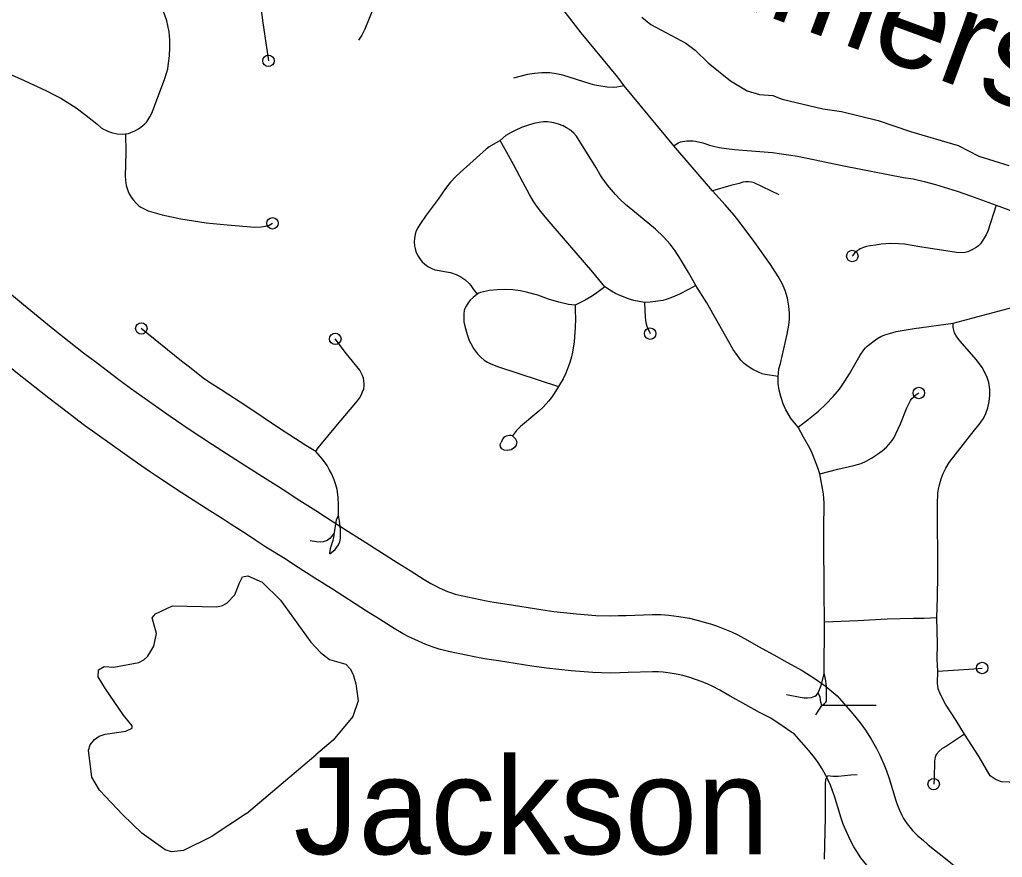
# Model space of a CAD drawing. Extents: x -19 to 366, y -4 to 359.
# Drawn here: x 149.352 to 150.163, y 193.144 to 193.836 of the extents above; entities that cross this region are included whole.
import ezdxf

# ---------------------------------------------------------------- set-up
doc = ezdxf.new("R2010")
doc.units = 0
for name, color, linetype in [('Level 10', 7, 'Continuous'), ('Level 33', 7, 'Continuous'), ('Level 35', 7, 'Continuous'), ('Level 60', 7, 'Continuous')]:
    doc.layers.add(name, color=color, linetype=linetype)

msp = doc.modelspace()

# ---------------------------------------------------------------- linework, layer by layer
at = {"layer": 'Level 10'}
for p, q in [((149.60456, 193.42503), (149.6207, 193.41464)), ((149.59554, 193.37453), (149.57893, 193.38522))]:
    msp.add_line(p, q, dxfattribs=at)
for points in [[(149.27852, 193.66233), (149.30636, 193.63975), (149.34692, 193.60739), (149.35513, 193.60049), (149.38111, 193.57931), (149.40473, 193.56069), (149.41523, 193.55285), (149.43381, 193.53853), (149.44349, 193.53146), (149.47632, 193.50822), (149.48657, 193.50109), (149.49103, 193.49816), (149.5111, 193.48481), (149.53415, 193.47011)], [(149.509, 193.43), (149.48526, 193.44513), (149.46492, 193.45866), (149.46005, 193.46186), (149.44912, 193.46946), (149.41585, 193.49301), (149.40538, 193.50066), (149.38662, 193.51512), (149.37591, 193.52311), (149.35149, 193.54237), (149.32494, 193.56401), (149.31692, 193.57075), (149.27668, 193.60285), (149.2487, 193.62555)], [(149.53415, 193.47011), (149.54564, 193.46291), (149.55231, 193.45846), (149.56549, 193.4501), (149.57323, 193.44507), (149.58093, 193.43984), (149.59653, 193.43033), (149.60456, 193.42503)], [(149.57893, 193.38522), (149.57116, 193.39034), (149.5553, 193.40002), (149.54704, 193.40562), (149.53991, 193.41025), (149.52648, 193.41877), (149.51991, 193.42316), (149.509, 193.43)], [(149.6207, 193.41464), (149.63469, 193.40587), (149.6635, 193.38725), (149.67424, 193.38068), (149.68579, 193.37329), (149.69138, 193.37001), (149.69477, 193.36826)], [(149.67332, 193.32605), (149.66854, 193.32851), (149.66101, 193.33294), (149.64913, 193.34054), (149.63831, 193.34715), (149.60926, 193.36593), (149.59554, 193.37453)], [(149.69477, 193.36826), (149.69818, 193.36653), (149.70517, 193.36353), (149.70918, 193.36196), (149.71146, 193.36122), (149.71637, 193.36), (149.73745, 193.35564), (149.74332, 193.35459), (149.75452, 193.35299), (149.7821, 193.34848), (149.79282, 193.34691), (149.81153, 193.34488), (149.82754, 193.34369), (149.83987, 193.3434), (149.84643, 193.34346), (149.85251, 193.34368)], [(149.85251, 193.34368), (149.87397, 193.34448), (149.88122, 193.34437), (149.88797, 193.34391), (149.89611, 193.34286), (149.90502, 193.34129), (149.91132, 193.3398), (149.92016, 193.33724), (149.92218, 193.33658), (149.92717, 193.33493), (149.93418, 193.33236), (149.93964, 193.33006), (149.94485, 193.32755), (149.95292, 193.32332), (149.96195, 193.31805), (149.9745, 193.3111), (149.98525, 193.30496), (149.99804, 193.29822)], [(149.85428, 193.29636), (149.84749, 193.29612), (149.83951, 193.29605), (149.82524, 193.29638), (149.80722, 193.29772), (149.78682, 193.29994), (149.77484, 193.30169), (149.74735, 193.30618), (149.73581, 193.30783), (149.72849, 193.30914), (149.70587, 193.31382), (149.69836, 193.31568), (149.69318, 193.31738), (149.68722, 193.31971), (149.67809, 193.32363), (149.67332, 193.32605)], [(149.97209, 193.25862), (149.96265, 193.26334), (149.95128, 193.26983), (149.93855, 193.27689), (149.92998, 193.28188), (149.92356, 193.28525), (149.92017, 193.28689), (149.91685, 193.28828), (149.9116, 193.2902), (149.90736, 193.29161), (149.90617, 193.292), (149.89929, 193.29399), (149.89548, 193.29489), (149.88896, 193.29604), (149.88331, 193.29677), (149.87924, 193.29705), (149.8745, 193.29712), (149.85428, 193.29636)], [(149.99804, 193.29822), (150.00876, 193.29119), (150.01687, 193.2856), (150.02689, 193.27712)], [(150.02689, 193.27712), (150.03979, 193.26246), (150.04583, 193.2548), (150.05019, 193.24882), (150.05496, 193.24137), (150.05926, 193.23379), (150.06213, 193.22812), (150.06527, 193.22073)], [(149.99134, 193.24584), (149.98859, 193.24759), (149.98234, 193.2519), (149.97209, 193.25862)], [(150.02123, 193.20335), (150.01918, 193.20812), (150.01751, 193.21142), (150.01441, 193.21689), (150.01109, 193.22207), (150.00809, 193.22619), (150.0034, 193.23214), (149.99134, 193.24584)], [(150.06527, 193.22073), (150.06743, 193.21527), (150.06961, 193.20899), (150.07518, 193.19069), (150.07607, 193.18812), (150.07829, 193.18279), (150.08019, 193.17874), (150.08165, 193.17597), (150.08269, 193.17427), (150.08457, 193.17153), (150.08909, 193.16582), (150.09338, 193.16152), (150.09809, 193.15781), (150.10134, 193.15475)], [(150.06887, 193.12029), (150.06715, 193.12191), (150.06186, 193.12607), (150.05366, 193.1343), (150.04646, 193.14339), (150.04295, 193.14849), (150.04045, 193.15258), (150.03779, 193.15765), (150.03499, 193.16361), (150.0318, 193.17127), (150.03014, 193.17605), (150.02458, 193.19433), (150.02302, 193.19881), (150.02123, 193.20335)], [(150.10134, 193.15475), (150.10193, 193.15419), (150.11621, 193.14286), (150.1427, 193.12137), (150.15354, 193.11232), (150.16322, 193.10462), (150.17298, 193.09731), (150.18268, 193.08955)]]:
    msp.add_lwpolyline(points, dxfattribs=at)
at = {"layer": 'Level 33'}
for points in [[(149.64756, 193.85464), (149.63687, 193.828), (149.63444, 193.82299), (149.63179, 193.81886)], [(149.43924, 193.74142), (149.44174, 193.74187), (149.44359, 193.74257), (149.44696, 193.74397), (149.44994, 193.74559), (149.45207, 193.74709), (149.45517, 193.7497), (149.45685, 193.75144), (149.45787, 193.75279), (149.45947, 193.75556), (149.46097, 193.75856), (149.47143, 193.78645), (149.47345, 193.79248), (149.47413, 193.79515), (149.47458, 193.79764), (149.47554, 193.80582), (149.47594, 193.8129), (149.47587, 193.81925), (149.47527, 193.82572), (149.47438, 193.83093), (149.47332, 193.83478), (149.47053, 193.84354)], [(149.55132, 193.8441), (149.55244, 193.83514), (149.5573, 193.80186)], [(149.85109, 193.78123), (149.84586, 193.78838), (149.81549, 193.82503), (149.80145, 193.843)], [(149.25076, 193.83343), (149.25362, 193.83212), (149.25749, 193.83074), (149.27281, 193.82391), (149.28811, 193.81674), (149.30088, 193.81107), (149.3147, 193.80429), (149.32572, 193.79946), (149.34023, 193.79254), (149.35557, 193.78564), (149.37423, 193.777), (149.38111, 193.77357), (149.3858, 193.77095), (149.39871, 193.763), (149.4055, 193.75785), (149.41576, 193.74965), (149.41933, 193.7466), (149.4211, 193.74544), (149.42353, 193.74415), (149.4254, 193.74335), (149.4277, 193.74261), (149.43244, 193.74153), (149.43679, 193.74117), (149.43924, 193.74142)], [(149.85109, 193.78123), (149.84497, 193.78018), (149.84185, 193.77989), (149.83694, 193.78013), (149.82995, 193.78109), (149.82685, 193.78173), (149.82301, 193.78281), (149.80048, 193.78986), (149.79486, 193.79109), (149.78951, 193.79185), (149.78292, 193.79195), (149.77685, 193.79147), (149.77126, 193.79046), (149.75967, 193.78761)], [(149.89203, 193.73172), (149.85109, 193.78123)], [(149.9101, 193.61625), (149.90415, 193.627), (149.89759, 193.63791), (149.89305, 193.64477), (149.88886, 193.65033), (149.88347, 193.65633), (149.87693, 193.66267), (149.86107, 193.6758), (149.85202, 193.6831), (149.84761, 193.68727), (149.84372, 193.69138), (149.83724, 193.69906), (149.83286, 193.7051), (149.8309, 193.70824), (149.8276, 193.71403), (149.81161, 193.73945), (149.80933, 193.74194), (149.80578, 193.745), (149.80351, 193.74659), (149.80065, 193.74811), (149.79681, 193.74959), (149.79294, 193.75071), (149.78975, 193.75128), (149.78764, 193.75146), (149.78432, 193.75135), (149.78079, 193.75091), (149.77643, 193.74999), (149.77192, 193.74866), (149.7663, 193.74661), (149.76109, 193.74438), (149.7577, 193.74265), (149.75335, 193.74017), (149.7486, 193.73597)], [(149.43924, 193.74142), (149.43949, 193.72604), (149.43906, 193.70649), (149.43923, 193.7031), (149.43992, 193.69881), (149.44057, 193.69629), (149.4414, 193.69394), (149.44239, 193.69181), (149.444, 193.68911), (149.44586, 193.68658), (149.44801, 193.68421), (149.4504, 193.68213), (149.45211, 193.68102), (149.45815, 193.67789), (149.46952, 193.67465), (149.48497, 193.67131), (149.506, 193.66804), (149.52332, 193.6662), (149.54609, 193.66442), (149.55139, 193.66459), (149.55476, 193.66515), (149.55788, 193.6661), (149.56068, 193.66761)], [(149.7486, 193.73597), (149.74135, 193.7319), (149.73954, 193.7307), (149.73718, 193.72883), (149.71556, 193.70967), (149.71229, 193.70654), (149.70739, 193.70123), (149.70339, 193.69632), (149.69751, 193.68757), (149.68754, 193.67424), (149.68225, 193.66653), (149.68063, 193.66381), (149.67935, 193.66131), (149.67851, 193.65855), (149.67786, 193.65513), (149.67771, 193.65226), (149.67787, 193.64911), (149.67832, 193.64667), (149.67906, 193.64441), (149.6805, 193.64138), (149.68268, 193.63795), (149.68431, 193.63589), (149.68614, 193.63406), (149.68767, 193.63285), (149.68948, 193.63171), (149.69215, 193.63034), (149.69469, 193.62927), (149.69674, 193.62881), (149.70438, 193.62758), (149.7076, 193.62688), (149.71227, 193.62524), (149.71601, 193.62348), (149.7194, 193.62113), (149.72307, 193.61779), (149.7243, 193.61628), (149.72656, 193.61301), (149.72966, 193.60918)], [(149.83499, 193.6151), (149.82504, 193.6271), (149.79249, 193.66524), (149.78568, 193.67299), (149.78105, 193.6788), (149.77799, 193.68292), (149.77586, 193.68612), (149.77278, 193.69145), (149.76737, 193.70149), (149.75975, 193.71621), (149.7486, 193.73597)], [(149.89203, 193.73172), (149.89542, 193.73397), (149.89753, 193.73479), (149.9026, 193.73567), (149.90546, 193.73585), (149.90795, 193.73579), (149.90978, 193.73553), (149.91584, 193.73395), (149.92141, 193.73221), (149.92475, 193.73136), (149.92933, 193.73032), (149.93316, 193.72962), (149.94193, 193.72864), (149.9733, 193.72604), (149.99406, 193.72314), (150.03227, 193.7151), (150.08146, 193.70543), (150.08943, 193.70429), (150.09856, 193.70225), (150.108, 193.69968), (150.1259, 193.69404), (150.13677, 193.69027), (150.15803, 193.68253)], [(149.92382, 193.69442), (149.89203, 193.73172)], [(149.97889, 193.69125), (149.95832, 193.70093), (149.9562, 193.70153), (149.95356, 193.70193), (149.95107, 193.70183), (149.94905, 193.70146), (149.94597, 193.70047), (149.9389, 193.6988), (149.92382, 193.69442)], [(149.97799, 193.54097), (149.97825, 193.54388), (149.97879, 193.54724), (149.98005, 193.55187), (149.98558, 193.57604), (149.98687, 193.58346), (149.98744, 193.58841), (149.98755, 193.59331), (149.98702, 193.59922), (149.98578, 193.60572), (149.98393, 193.61212), (149.98151, 193.61781), (149.97816, 193.62372), (149.97166, 193.63345), (149.95885, 193.65183), (149.94673, 193.66802), (149.94183, 193.67424), (149.93444, 193.68292), (149.92382, 193.69442)], [(150.15803, 193.68253), (150.1511, 193.66101), (150.1497, 193.65796), (150.1472, 193.6536), (150.14516, 193.65062), (150.14348, 193.64897), (150.1415, 193.64764), (150.13857, 193.64597), (150.13462, 193.64413), (150.13241, 193.64357), (150.12977, 193.64315), (150.12531, 193.64348), (150.09495, 193.64807), (150.0824, 193.65031), (150.07746, 193.65075), (150.07081, 193.65078), (150.06306, 193.65023), (150.05863, 193.64948), (150.05419, 193.64896), (150.05108, 193.64833), (150.04866, 193.64766), (150.04579, 193.6464), (150.04272, 193.64441), (150.04115, 193.64297), (150.03933, 193.64055)], [(150.15803, 193.68253), (150.18189, 193.67367), (150.20818, 193.66475), (150.21347, 193.6628), (150.21873, 193.66038), (150.22102, 193.65908), (150.22391, 193.6568), (150.22715, 193.65371), (150.23021, 193.6503), (150.23328, 193.64582), (150.23434, 193.64376)], [(149.9101, 193.61625), (149.90403, 193.6128), (149.89675, 193.60918), (149.89098, 193.60651), (149.88657, 193.60485), (149.88298, 193.60384), (149.8769, 193.60292), (149.87236, 193.60242), (149.86775, 193.60227)], [(149.97799, 193.54097), (149.96747, 193.54266), (149.96501, 193.54328), (149.9624, 193.54427), (149.9572, 193.54688), (149.95325, 193.5493), (149.95012, 193.55184), (149.94738, 193.55465), (149.94445, 193.55827), (149.94108, 193.56342), (149.91915, 193.60191), (149.9101, 193.61625)], [(149.72966, 193.60918), (149.7263, 193.60643), (149.72394, 193.60403), (149.72225, 193.60196), (149.72041, 193.59911), (149.7195, 193.59728), (149.71887, 193.59542), (149.71856, 193.59287), (149.71849, 193.58961), (149.71872, 193.58619), (149.71932, 193.58273), (149.7214, 193.57573), (149.72308, 193.57087), (149.7243, 193.56818), (149.72657, 193.56422), (149.72814, 193.5619), (149.72991, 193.55972), (149.73286, 193.55669), (149.73546, 193.55446), (149.73805, 193.55282), (149.74095, 193.55139), (149.7473, 193.54913), (149.79679, 193.53284)], [(149.81058, 193.59988), (149.80501, 193.60059), (149.79698, 193.60253), (149.78864, 193.60493), (149.77971, 193.60811), (149.77646, 193.60914), (149.77034, 193.61078), (149.76522, 193.61183), (149.75909, 193.61259), (149.75332, 193.6129), (149.74625, 193.61273), (149.73973, 193.61214), (149.73248, 193.61055), (149.73089, 193.61001), (149.72966, 193.60918)], [(149.83499, 193.6151), (149.8273, 193.60942), (149.82351, 193.60691), (149.81877, 193.60401), (149.81058, 193.59988)], [(149.86775, 193.60227), (149.85901, 193.60377), (149.85627, 193.60453), (149.85373, 193.60545), (149.84635, 193.60837), (149.84382, 193.60952), (149.84047, 193.61149), (149.83499, 193.6151)], [(149.81058, 193.59988), (149.81053, 193.59579), (149.8108, 193.58866), (149.81054, 193.58151), (149.80963, 193.56971), (149.80844, 193.56123), (149.80752, 193.55729), (149.80617, 193.55266), (149.80292, 193.54385), (149.80063, 193.53897), (149.79679, 193.53284)], [(149.86775, 193.60227), (149.86834, 193.58982), (149.86886, 193.58564), (149.86961, 193.5827), (149.87241, 193.57644)], [(150.1226, 193.58512), (150.1722, 193.59839), (150.18067, 193.60046), (150.18616, 193.60141), (150.19275, 193.60204), (150.20027, 193.60222), (150.23741, 193.60144)], [(149.99454, 193.49904), (150.00325, 193.50566), (150.01136, 193.51243), (150.01786, 193.51842), (150.02358, 193.5244), (150.02865, 193.53063), (150.03316, 193.53715), (150.0371, 193.54333), (150.04576, 193.55854), (150.04892, 193.56313), (150.05015, 193.56464), (150.05158, 193.56599), (150.05957, 193.5721), (150.06278, 193.57399), (150.06619, 193.57548), (150.06999, 193.57667), (150.07559, 193.57807), (150.09043, 193.58063), (150.1226, 193.58512)], [(150.10917, 193.34168), (150.10965, 193.35885), (150.10995, 193.37721), (150.10965, 193.43554), (150.11004, 193.44451), (150.11056, 193.44798), (150.11135, 193.45155), (150.11267, 193.4565), (150.11424, 193.46089), (150.11643, 193.46537), (150.11916, 193.47003), (150.13791, 193.49402), (150.14478, 193.50245), (150.14608, 193.50417), (150.14751, 193.50646), (150.14947, 193.51044), (150.15122, 193.51512), (150.15237, 193.52039), (150.15294, 193.52521), (150.15276, 193.53017), (150.15188, 193.53594), (150.15071, 193.54008), (150.14883, 193.54439), (150.14654, 193.54837), (150.14345, 193.55258), (150.14148, 193.55504), (150.12838, 193.57016), (150.12552, 193.57387), (150.12381, 193.57716), (150.12299, 193.57929), (150.12266, 193.58162), (150.1226, 193.58512)], [(149.59647, 193.47907), (149.5882, 193.48407), (149.56649, 193.49806), (149.5394, 193.51614), (149.51818, 193.53013), (149.50855, 193.5362), (149.50347, 193.53971), (149.49212, 193.54876), (149.48562, 193.55373), (149.45237, 193.58074)], [(149.59647, 193.47907), (149.59842, 193.48202), (149.61425, 193.50127), (149.63096, 193.52089), (149.63254, 193.52322), (149.63392, 193.52568), (149.63505, 193.52826), (149.63596, 193.53093), (149.63623, 193.53311), (149.63626, 193.53531), (149.6361, 193.5375), (149.6357, 193.53966), (149.63494, 193.54197), (149.63393, 193.54417), (149.63266, 193.54624), (149.62188, 193.55974), (149.61249, 193.57206)], [(149.99454, 193.49904), (149.98883, 193.5061), (149.98456, 193.51362), (149.98226, 193.51852), (149.98033, 193.52438), (149.97901, 193.52984), (149.97823, 193.53524), (149.97799, 193.54097)], [(149.79679, 193.53284), (149.79327, 193.5271), (149.79091, 193.52357), (149.78885, 193.52094), (149.78672, 193.51851), (149.78372, 193.5154), (149.78049, 193.51236), (149.76533, 193.49966), (149.76221, 193.49631), (149.75884, 193.49187)], [(150.01257, 193.46075), (150.02741, 193.46443), (150.04063, 193.46738), (150.04666, 193.46922), (150.05064, 193.47097), (150.05513, 193.47345), (150.06024, 193.47676), (150.06399, 193.47962), (150.06755, 193.48272), (150.06957, 193.48479), (150.07217, 193.48812), (150.0738, 193.49076), (150.07525, 193.49355), (150.0791, 193.50202), (150.08432, 193.51516), (150.08612, 193.51898), (150.08738, 193.52126), (150.08847, 193.52273), (150.08978, 193.52407), (150.09179, 193.52579), (150.0942, 193.52742)], [(150.01257, 193.46075), (150.01094, 193.46562), (150.00685, 193.47631), (150.0056, 193.47915), (150.00324, 193.48371), (149.999, 193.49094), (149.99454, 193.49904)], [(149.76235, 193.48693), (149.76194, 193.48431), (149.76058, 193.48232), (149.75769, 193.48052), (149.75444, 193.47997), (149.752, 193.48016), (149.75011, 193.48115), (149.74893, 193.48287), (149.74866, 193.48485), (149.7495, 193.48655)], [(149.75884, 193.49187), (149.75758, 193.49218), (149.75627, 193.49227), (149.75497, 193.49214), (149.7537, 193.49179), (149.75251, 193.49123), (149.75145, 193.49047), (149.75051, 193.48932), (149.74986, 193.48799), (149.7495, 193.48655)], [(149.76235, 193.48693), (149.76198, 193.48816), (149.76141, 193.4893), (149.7602, 193.49066), (149.75884, 193.49187)], [(149.61507, 193.42658), (149.61508, 193.43485), (149.61491, 193.44134), (149.61392, 193.44768), (149.61287, 193.45165), (149.61164, 193.45556), (149.60935, 193.46093), (149.60757, 193.46431), (149.6057, 193.4675), (149.60187, 193.47264), (149.59647, 193.47907)], [(150.01589, 193.4148), (150.01606, 193.4367), (150.01587, 193.44018), (150.01544, 193.44397), (150.01257, 193.46075)], [(149.60812, 193.39459), (149.6123, 193.39821), (149.61509, 193.40209), (149.61613, 193.40453), (149.61667, 193.40705), (149.61682, 193.40916), (149.61671, 193.41463), (149.616, 193.42155), (149.61507, 193.42658)], [(149.61197, 193.41216), (149.61362, 193.42265), (149.61507, 193.42658)], [(150.01629, 193.33815), (150.01597, 193.36392), (150.01582, 193.40608), (150.01589, 193.4148)], [(149.61197, 193.41216), (149.60958, 193.40899), (149.60796, 193.40712), (149.60577, 193.40566), (149.60237, 193.40448), (149.60058, 193.40425), (149.59712, 193.40431), (149.59174, 193.40513)], [(149.60812, 193.39459), (149.60821, 193.39699), (149.60855, 193.39897), (149.60926, 193.40159), (149.61088, 193.4058), (149.61143, 193.40812), (149.61197, 193.41216)], [(150.10917, 193.34168), (150.09876, 193.34122), (150.08986, 193.34116), (150.0682, 193.34063), (150.04397, 193.3392), (150.01629, 193.33815)], [(150.10983, 193.29748), (150.10923, 193.30784), (150.10957, 193.32023), (150.10917, 193.34168)], [(150.01599, 193.29529), (150.01629, 193.33815)], [(150.10983, 193.29748), (150.13959, 193.29951), (150.14648, 193.30019)], [(150.01118, 193.27958), (150.01364, 193.28587), (150.01599, 193.29529)], [(150.01426, 193.26931), (150.01636, 193.27085), (150.01742, 193.27189), (150.01794, 193.27285), (150.01812, 193.27388), (150.01814, 193.28125), (150.01787, 193.28526), (150.0172, 193.29125), (150.01599, 193.29529)], [(150.13206, 193.24549), (150.12511, 193.2569), (150.11635, 193.27042), (150.11322, 193.276), (150.11147, 193.27968), (150.11031, 193.28297), (150.10967, 193.28762), (150.10983, 193.29748)], [(149.98506, 193.27842), (149.99629, 193.27598), (149.9995, 193.27559), (150.00242, 193.27554), (150.00572, 193.2759), (150.00849, 193.27682), (150.00983, 193.27782), (150.01118, 193.27958)], [(150.01426, 193.26931), (150.01337, 193.27202), (150.01275, 193.27613), (150.01118, 193.27958)], [(150.00911, 193.26148), (150.01426, 193.26931)], [(150.05904, 193.26925), (150.01426, 193.26931)], [(150.13206, 193.24549), (150.11717, 193.23575), (150.11344, 193.23367), (150.11097, 193.23154), (150.10894, 193.22906), (150.1084, 193.22808), (150.10781, 193.22646), (150.10722, 193.22336), (150.10677, 193.2089), (150.10651, 193.2043)], [(150.21478, 193.20927), (150.17797, 193.2057), (150.1687, 193.20597), (150.16242, 193.20616), (150.16036, 193.20684), (150.15717, 193.20822), (150.15317, 193.21107), (150.14401, 193.22673), (150.13206, 193.24549)], [(150.01623, 193.14227), (150.01712, 193.17672), (150.01721, 193.20452), (150.01751, 193.20817), (150.0187, 193.21101)], [(150.04325, 193.21204), (150.03819, 193.21177), (150.02771, 193.21063), (150.02319, 193.2106), (150.0187, 193.21101)]]:
    msp.add_lwpolyline(points, dxfattribs=at)
for centre in [(149.5573, 193.80186), (149.56068, 193.66761), (150.03933, 193.64055), (149.45237, 193.58074), (149.61249, 193.57206), (149.87241, 193.57644), (150.0942, 193.52742), (150.14648, 193.30019), (150.10651, 193.2043)]:
    msp.add_circle(centre, 0.00473, dxfattribs=at)
at = {"layer": 'Level 35'}
for points in [[(149.86553, 193.8378), (149.87297, 193.83178), (149.90189, 193.81643), (149.9097, 193.81061), (149.9202, 193.80006), (149.93889, 193.7852), (149.95259, 193.77714), (149.96266, 193.77399), (149.97384, 193.77313), (149.98144, 193.77015), (150.01503, 193.76225), (150.03039, 193.76009), (150.06057, 193.75253), (150.08735, 193.74344), (150.12665, 193.73197), (150.14377, 193.72318), (150.16864, 193.7154)], [(149.53912, 193.17991), (149.51011, 193.1607), (149.48728, 193.14932), (149.47725, 193.14829), (149.47194, 193.14996), (149.45269, 193.16386), (149.43704, 193.17893), (149.41793, 193.19929), (149.41159, 193.20987), (149.40875, 193.23244), (149.41023, 193.23682), (149.41379, 193.24121), (149.41756, 193.2439), (149.42266, 193.24565), (149.4395, 193.24806), (149.44478, 193.25057), (149.44495, 193.25228), (149.43768, 193.26114), (149.42273, 193.28286), (149.41678, 193.29288), (149.41692, 193.29857), (149.42182, 193.30146), (149.42978, 193.30076), (149.4502, 193.30472), (149.45454, 193.30684), (149.45774, 193.3099), (149.46259, 193.31829), (149.46497, 193.32875), (149.46126, 193.34163), (149.46408, 193.34488), (149.47804, 193.35163), (149.51479, 193.35078), (149.51952, 193.35176), (149.5231, 193.35369), (149.52948, 193.36057), (149.53338, 193.37048), (149.53599, 193.37543), (149.54034, 193.37641), (149.55212, 193.37119), (149.5674, 193.35612), (149.59231, 193.32157)], [(149.59231, 193.32157), (149.60034, 193.3129), (149.60777, 193.30726), (149.62125, 193.30337), (149.62469, 193.2996), (149.62738, 193.29488), (149.62953, 193.28711), (149.63135, 193.27308), (149.6271, 193.26013), (149.61078, 193.24064), (149.59649, 193.22857)], [(149.53912, 193.17991), (149.59649, 193.22857)]]:
    msp.add_lwpolyline(points, dxfattribs=at)
at = {"layer": 'Level 60'}
for points in [[(154.11585, 1.87092), (153.9063, 10.48743), (153.69602, 19.10409), (153.48501, 27.72087), (153.27327, 36.3378), (153.0608, 44.95486), (152.84759, 53.57206), (152.63366, 62.1894), (152.419, 70.80688), (152.20362, 79.42449), (151.98751, 88.04225), (151.77068, 96.66014), (151.55312, 105.27817), (151.33484, 113.89634), (151.11584, 122.51465), (150.89612, 131.13311), (150.67568, 139.7517), (150.45452, 148.37043), (150.23264, 156.98931), (150.01005, 165.60832), (149.78674, 174.22748), (149.56272, 182.84677), (149.33799, 191.46621), (149.11254, 200.0858), (148.88638, 208.70552), (148.65952, 217.32539), (148.43194, 225.9454), (148.20366, 234.56555), (147.97466, 243.18584), (147.74497, 251.80628), (147.51457, 260.42687), (147.28346, 269.04759), (147.05165, 277.66846), (146.81914, 286.28948), (146.58593, 294.91064), (146.35202, 303.53194), (146.11742, 312.15339), (145.88211, 320.77499), (145.64611, 329.39673), (145.40941, 338.01861), (145.17202, 346.64065)], [(0, 189.51617), (7.11214, 189.52059), (14.22427, 189.53386), (21.33637, 189.55597), (28.44845, 189.58693), (35.56048, 189.62672), (42.67245, 189.67537), (49.78436, 189.73285), (56.89619, 189.79918), (64.00793, 189.87436), (71.11958, 189.95838), (78.23111, 190.05124), (85.34253, 190.15294), (92.45381, 190.26349), (99.56495, 190.38288), (106.67593, 190.51112), (113.78675, 190.6482), (120.89739, 190.79412), (128.00785, 190.94888), (135.11811, 191.11248), (142.22816, 191.28493), (149.33799, 191.46621), (156.44759, 191.65634), (163.55694, 191.85531), (170.66605, 192.06312), (177.77489, 192.27977), (184.88345, 192.50526), (191.99173, 192.73959), (199.09971, 192.98276), (206.20739, 193.23477), (213.31474, 193.49561), (220.42177, 193.7653), (227.52845, 194.04382), (234.63479, 194.33118), (241.74076, 194.62738), (248.84635, 194.93241), (255.95157, 195.24628), (263.05638, 195.56898), (270.16079, 195.90052), (277.26478, 196.24089), (284.36834, 196.5901), (291.47147, 196.94814), (298.57414, 197.31501), (305.67635, 197.69072), (312.77809, 198.07525), (319.87934, 198.46862), (326.9801, 198.87082), (334.08035, 199.28185), (341.18009, 199.7017)]]:
    msp.add_spline(points, degree=3, dxfattribs=at)

# ---------------------------------------------------------------- texts
at = {"layer": 'Level 35'}
msp.add_text('Jimerson', height=0.08, rotation=339.76055, dxfattribs=at).set_placement((149.89474, 193.86599))
msp.add_text('Jackson', height=0.08, dxfattribs=at).set_placement((149.57818, 193.14637))

doc.saveas('drawing.dxf')
